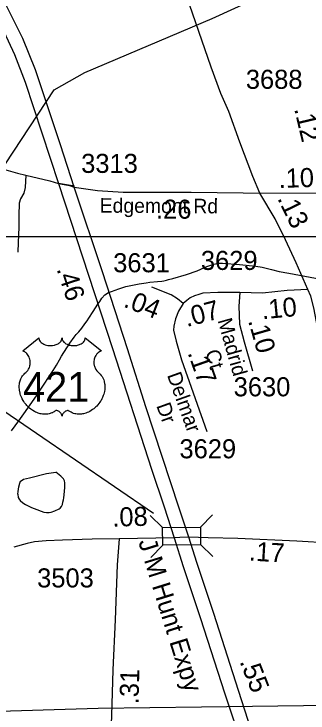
# Model space of a CAD drawing. Extents: x 1662474 to 1856135, y 779280 to 917889.
# Drawn here: x 1773941 to 1775870, y 823464 to 828048 of the extents above; entities that cross this region are included whole.
import ezdxf

# ---------------------------------------------------------------- set-up
doc = ezdxf.new("R2010")
doc.units = 0
for name, color, linetype in [('Exist Hydrographic Misc Water Feature', 7, 'Continuous'), ('Exist Hydrographic Pond Under 1500 Sq Ft', 7, 'Continuous'), ('Exist Road Non-System Type 51', 7, 'Continuous'), ('Exist Road Primary US Divided Attributed', 7, 'Continuous'), ('Exist Road Primary US Label', 7, 'Continuous'), ('Exist Road Primary US Mileage Hundredths English Label', 7, 'Continuous'), ('Exist Road Primary US Service Attributed', 7, 'Continuous'), ('Exist Road Primary US Shield CELL', 7, 'Continuous'), ('Exist Road Primary US Shield Number Label', 7, 'Continuous'), ('Exist Road Secondary Mileage Hundredths English Label', 7, 'Continuous'), ('Exist Road Secondary Mileage Tenths English Label', 7, 'Continuous'), ('Exist Road Secondary Structure Standard Bridge CELL', 7, 'Continuous'), ('Exist Road Secondary Structure Standard Bridge Number Label', 7, 'Continuous'), ('Exist Road Secondary Type 51 Attributed', 7, 'Continuous'), ('Exist Road Secondary Type 51 Label', 7, 'Continuous'), ('Exist Road Secondary Type 51 Number Label', 7, 'Continuous'), ('Exist Utilities Electrical Transmission Line', 7, 'Continuous'), ('Map Preparation Inset Cut Line', 7, 'Continuous')]:
    doc.layers.add(name, color=color, linetype=linetype)

msp = doc.modelspace()

# ---------------------------------------------------------------- linework, layer by layer
at = {"layer": 'Exist Hydrographic Misc Water Feature'}
for points in [[(1771434.3, 825072.1), (1771769.3, 825327.8), (1772048.2, 825840.7), (1772207.3, 825932.7), (1772467.3, 826012.7), (1772576.2, 826128.6), (1772669.3, 826294.2), (1772812.2, 826435.7), (1773055.2, 826601.3), (1773214.3, 826650.7), (1773614.2, 826655.6), (1774205.2, 827549.5), (1774406.3, 827663.6), (1775242.3, 828017.4), (1776187.2, 828451.1), (1776404.3, 828482.7), (1776662.3, 828444.7), (1776871.2, 828469.9), (1777272.3, 828616)], [(1773924.4, 825313.9), (1773973, 825379.5), (1774005.4, 825425.3), (1774088.5, 825544.7), (1774108.6, 825574.5), (1774197.8, 825709.8), (1774220.1, 825745.6), (1774240.2, 825779.5), (1774252.5, 825803.4), (1774307.3, 825889), (1774335.6, 825928.8), (1774349.7, 825946.7), (1774365.9, 825964.5), (1774386, 825988.3), (1774406.3, 826016.2), (1774420.5, 826036.1), (1774432.6, 826054), (1774461.1, 826097.8), (1774491.4, 826145.5), (1774503.5, 826163.5), (1774517.9, 826183.3), (1774538, 826205.1), (1774561.9, 826221), (1774580, 826228.8), (1774628.2, 826246.5), (1774654.2, 826254.2), (1774674.3, 826260), (1774740.5, 826273.5), (1774762.5, 826277.3), (1774808.6, 826284.9), (1774832.6, 826288.8), (1774882.6, 826294.4), (1774910.7, 826296.1), (1774924.7, 826298), (1774940.9, 826301.9), (1774954.8, 826305.8), (1774982.9, 826313.6), (1775073.1, 826338.8), (1775143.5, 826364.3), (1775191.5, 826385.8), (1775207.4, 826391.7), (1775251.7, 826407.3), (1775281.9, 826413.2), (1775309.8, 826412.9), (1775419.9, 826406), (1775527.7, 826395.1), (1775569.6, 826386.7), (1775631.5, 826372.3), (1775681.3, 826359.8), (1775745.5, 826347.3), (1776059.3, 826289.3)]]:
    msp.add_lwpolyline(points, dxfattribs=at)
at = {"layer": 'Exist Hydrographic Pond Under 1500 Sq Ft'}
for points in [[(1773966.8, 824899.5), (1773968.9, 824917.5), (1773973.2, 824947.5), (1773979.5, 824971.4), (1773983.6, 824983.4), (1773987.5, 824987.3), (1774003.5, 824997.2), (1774041.7, 825006.9), (1774154, 825034), (1774216.2, 825043.5)], [(1773966.8, 824899.5), (1773968.7, 824877.5), (1773974.6, 824867.4), (1773982.4, 824857.3), (1773998.4, 824843.2), (1774016.4, 824831.1), (1774056.2, 824812.7), (1774074.1, 824804.6), (1774136, 824780.1), (1774154, 824779.9), (1774171.9, 824779.8), (1774184, 824781.7), (1774210, 824789.5), (1774238.1, 824803.3), (1774244.3, 824807.2), (1774252.3, 824817.2), (1774258.4, 824831.1), (1774262.5, 824847.1), (1774266.6, 824863), (1774268.7, 824875), (1774273.2, 824917), (1774275.4, 824945), (1774275.4, 824954.9), (1774273.6, 824973), (1774271.5, 824987), (1774265.8, 824999.1), (1774259.8, 825007.2), (1774247.9, 825017.2), (1774216.2, 825043.5)]]:
    msp.add_lwpolyline(points, dxfattribs=at)
at = {"layer": 'Exist Road Non-System Type 51'}
msp.add_line((1774233.4, 826938.5), (1774339, 826920.9), dxfattribs=at)
at = {"layer": 'Exist Road Primary US Divided Attributed'}
for points in [[(1774336.5, 826912.6), (1774246.5, 827190), (1774083.1, 827680.6), (1773998.3, 827887.2), (1773889.1, 828104.8), (1773797.6, 828258.3), (1773751.9, 828332), (1773631.3, 828498.8), (1773498.8, 828652.2), (1773247.3, 828914.9), (1773121.1, 829042.5), (1772940.4, 829226.9), (1772536.1, 829626.8), (1772387.8, 829783.9), (1772303, 829874.6), (1772255.8, 829935.9)], [(1772208, 829864.7), (1772236.6, 829813.4), (1772322.9, 829718.2), (1772481.5, 829555.9), (1772768.5, 829263.8), (1773206, 828827.1), (1773317.4, 828713.4), (1773461.2, 828555.6), (1773563, 828435.3), (1773706.9, 828234.7), (1773830.8, 828021.5), (1773943.8, 827782.4), (1774013.8, 827599.5), (1774232.5, 826936.2)], [(1774232.5, 826936.2), (1774587.4, 825854.7), (1774843.4, 825063.9), (1774925.4, 824817), (1774991.1, 824612)], [(1775087.4, 824616.3), (1775021.7, 824814.8), (1774806.5, 825471.8), (1774684.7, 825852.5), (1774521, 826357.9), (1774336.5, 826912.6)], [(1774991.1, 824612), (1775050.2, 824425.9), (1775165.1, 824083.8), (1775322.2, 823597.3), (1775442.4, 823237.2), (1775634.8, 822648.6), (1775724.6, 822362.3), (1775847, 821991.2), (1775956.6, 821662.2), (1776008.6, 821497.7)], [(1776313.4, 821053.2), (1776155.1, 821384.8), (1776110.8, 821496.9), (1776091.6, 821551.5), (1776057.7, 821640), (1776002.3, 821803.1), (1775958.4, 821944.7), (1775788, 822470), (1775683.6, 822777), (1775414.4, 823612), (1775252.6, 824115.9), (1775140.6, 824450), (1775087.4, 824616.3)]]:
    msp.add_lwpolyline(points, dxfattribs=at)
at = {"layer": 'Exist Road Primary US Service Attributed'}
msp.add_lwpolyline([(1774018.7, 826991.1), (1774013.5, 826910), (1774006.1, 826873.8), (1773984, 826835.4), (1773975.1, 826806.7), (1773973.7, 826725.5), (1773973.7, 826648.8), (1773967.4, 826549.9), (1773967, 826485)], dxfattribs=at)
at = {"layer": 'Exist Road Primary US Shield CELL'}
msp.add_lwpolyline([(1774104.3, 825923.7), (1774104.6, 825919.3), (1774105.7, 825914), (1774106.5, 825911.3), (1774108.9, 825906.2), (1774112.9, 825900.1), (1774118.6, 825894.1), (1774124.9, 825888.9), (1774129.2, 825886.2), (1774136.4, 825882.3), (1774144.6, 825878.8), (1774153.8, 825876.2), (1774163.1, 825874.3), (1774173.4, 825873.2), (1774183.5, 825873), (1774194.4, 825873.8), (1774206.5, 825876.1), (1774212, 825877.6), (1774218.3, 825879.7), (1774224, 825882.1), (1774230.4, 825885.5), (1774235.5, 825888.7), (1774239.4, 825891.6), (1774245.1, 825897), (1774249.6, 825902.6), (1774251.5, 825905.8), (1774253.1, 825908.8), (1774255.3, 825915.2), (1774255.9, 825918), (1774256.4, 825923.9), (1774256.8, 825918.9), (1774257.3, 825915.9), (1774258.1, 825912.9), (1774259.3, 825909.7), (1774261.6, 825905.1), (1774264.1, 825901.4), (1774268.8, 825895.8), (1774271.8, 825893), (1774274.5, 825890.8), (1774281.7, 825885.9), (1774290.2, 825881.6), (1774294.3, 825879.8), (1774298.6, 825878.3), (1774304, 825876.6), (1774309.5, 825875.3), (1774315.1, 825874.4), (1774320.7, 825873.5), (1774326.5, 825873.1), (1774331.2, 825873), (1774337, 825873), (1774342.3, 825873.4), (1774347.8, 825874), (1774353.8, 825875), (1774358.6, 825876.1), (1774365, 825877.8), (1774370.8, 825879.8), (1774375.9, 825882), (1774382.5, 825885.5), (1774387.8, 825888.8), (1774391.7, 825891.9), (1774396.4, 825896.2), (1774400.8, 825901.3), (1774403.3, 825905), (1774405.1, 825908.8), (1774406.8, 825912.9), (1774407.9, 825917.1), (1774408.4, 825920.8), (1774408.5, 825924), (1774514.8, 825839.3), (1774512.3, 825838.4), (1774506.5, 825835.5), (1774501.9, 825832.8), (1774494.6, 825827.7), (1774491.4, 825824.9), (1774488.3, 825821.9), (1774485.4, 825818.8), (1774482.9, 825815.8), (1774479.8, 825811.6), (1774477, 825807.3), (1774474.3, 825802.6), (1774472.4, 825798.5), (1774469.1, 825790), (1774467.5, 825784.6), (1774466.5, 825780), (1774465.3, 825770.5), (1774465, 825766), (1774465, 825761.5), (1774465.2, 825756.8), (1774465.7, 825752.3), (1774466.5, 825747.6), (1774467.2, 825743.4), (1774468.5, 825738.3), (1774470.4, 825732.4), (1774472.7, 825726.7), (1774477.6, 825717.5), (1774483.9, 825708.1), (1774488.3, 825702.8), (1774492.7, 825698.3), (1774499.3, 825692.7), (1774502.8, 825689.6), (1774506.9, 825685.5), (1774513.5, 825677.8), (1774516.2, 825674.2), (1774519, 825670.1), (1774521.5, 825665.9), (1774524, 825661.3), (1774526, 825657.4), (1774529.7, 825648.3), (1774532.5, 825639.4), (1774533.7, 825634.8), (1774535.7, 825624.4), (1774536.5, 825619.2), (1774537.3, 825609), (1774537.3, 825596.7), (1774536.4, 825585), (1774534.2, 825571.4), (1774532.3, 825563.3), (1774529.5, 825553.8), (1774526.8, 825545.5), (1774522, 825533.4), (1774517.7, 825524.6), (1774512.1, 825514.3), (1774508.3, 825508.1), (1774503.8, 825501.5), (1774498.2, 825493.8), (1774491.7, 825485.6), (1774483.9, 825477), (1774477.5, 825470.7), (1774469.2, 825463.3), (1774464.2, 825459.1), (1774457.1, 825453.7), (1774447.3, 825447.2), (1774437.6, 825441.6), (1774429.4, 825437.4), (1774422.1, 825434.3), (1774412.7, 825430.7), (1774397, 825426.3), (1774391.3, 825425.2), (1774384.5, 825424.2), (1774378.2, 825423.5), (1774372, 825423.1), (1774363.7, 825423.1), (1774355.5, 825423.8), (1774347.7, 825424.9), (1774339.6, 825426.6), (1774331.1, 825429.1), (1774323.5, 825432.1), (1774315.7, 825436), (1774302.5, 825444.2), (1774298.7, 825446.3), (1774296.6, 825446.8), (1774291.5, 825447.1), (1774286.7, 825446.1), (1774281.8, 825444.1), (1774278.9, 825442.6), (1774275, 825440), (1774272, 825437.6), (1774268.3, 825434.1), (1774265.8, 825431.2), (1774263.9, 825429), (1774260.2, 825423.1), (1774258.9, 825420.4), (1774257.5, 825416.8), (1774256.3, 825411.5), (1774254.6, 825418.2), (1774252.7, 825422.6), (1774250.4, 825426.3), (1774248, 825429.7), (1774244.3, 825433.9), (1774241, 825437.1), (1774237, 825440.4), (1774232.7, 825443), (1774229.3, 825444.7), (1774226.2, 825445.9), (1774222.3, 825446.9), (1774219.2, 825447.1), (1774216.6, 825447.1), (1774213.1, 825446.3), (1774208.3, 825442.8), (1774203.7, 825439.7), (1774198.8, 825436.6), (1774192.9, 825433.4), (1774188.5, 825431.4), (1774183.4, 825429.4), (1774177.4, 825427.4), (1774170.8, 825425.7), (1774164.1, 825424.4), (1774158.2, 825423.5), (1774151.9, 825422.9), (1774146.2, 825422.7), (1774140.2, 825422.8), (1774134.6, 825423.2), (1774128.2, 825423.8), (1774120.1, 825425), (1774113.5, 825426.5), (1774106.4, 825428.4), (1774099.2, 825430.6), (1774091.5, 825433.6), (1774081.8, 825437.8), (1774075.1, 825441.2), (1774064.5, 825447.3), (1774052.1, 825455.9), (1774042.7, 825463.5), (1774035.8, 825469.7), (1774025.7, 825480), (1774019.8, 825486.8), (1774010.5, 825498.8), (1774004.5, 825507.5), (1774000.6, 825514), (1773995, 825524.3), (1773991.9, 825530.7), (1773987.9, 825540.1), (1773984.7, 825548.7), (1773982.1, 825556.9), (1773980.7, 825562.1), (1773978.7, 825571.2), (1773977.4, 825577.7), (1773976.2, 825586.5), (1773975.6, 825595.9), (1773975.4, 825604.5), (1773975.7, 825611.7), (1773976.5, 825620), (1773977.9, 825628.9), (1773979.6, 825636.5), (1773981.1, 825641.9), (1773983.4, 825648.6), (1773986.4, 825655.9), (1773989.9, 825663), (1773993.2, 825668.8), (1773997.5, 825675.1), (1774001.6, 825680.4), (1774007, 825686.3), (1774012.7, 825691.7), (1774017.9, 825695.9), (1774024, 825702), (1774027.2, 825705.6), (1774031.1, 825710.7), (1774034.1, 825715.4), (1774036.6, 825719.6), (1774039.8, 825725.8), (1774041.8, 825730.5), (1774044.2, 825737.6), (1774045.4, 825742.7), (1774046.7, 825749.1), (1774047.5, 825755.2), (1774047.8, 825762.8), (1774047.6, 825769.1), (1774046.8, 825776.5), (1774045.4, 825783.5), (1774043.8, 825789.6), (1774041.1, 825796.7), (1774038.7, 825801.8), (1774034.6, 825808.8), (1774030.1, 825815.3), (1774025.4, 825820.5), (1774020.7, 825825.2), (1774016.2, 825828.8), (1774011.9, 825831.8), (1774006.5, 825835.1), (1774001.3, 825837.7), (1773998, 825839)], close=True, dxfattribs=at)
at = {"layer": 'Exist Road Secondary Structure Standard Bridge CELL'}
for p, q in [((1775163.8, 824681.8), (1775243, 824762.7)), ((1774835.1, 824758.9), (1774915.9, 824679.8)), ((1774838, 824483.1), (1774917.1, 824564)), ((1775165, 824568.7), (1775245.9, 824489.5))]:
    msp.add_line(p, q, dxfattribs=at)
msp.add_lwpolyline([(1774915.9, 824679.8), (1775163.8, 824682.4), (1775165, 824566.6), (1774917.1, 824564)], close=True, dxfattribs=at)
at = {"layer": 'Exist Road Secondary Structure Standard Bridge Number Label'}
msp.add_line((1774857, 824773.4), (1773350.1, 825801.1), dxfattribs=at)
at = {"layer": 'Exist Road Secondary Type 51 Attributed'}
for points in [[(1775555, 826873.7), (1775508.5, 826982.5), (1775422.1, 827208), (1775350.8, 827409.2), (1775298.9, 827526), (1775235.3, 827698.5), (1775073.1, 828167.8)], [(1770488.6, 827168.9), (1770639.8, 827164.5), (1770831.3, 827155.6), (1771086.2, 827142.3), (1771408.9, 827130.5), (1771716.2, 827123.9), (1772095.8, 827114.3), (1772586.4, 827109.7), (1772906.5, 827092.9), (1773313, 827073), (1773599.3, 827059), (1773726.9, 827048.7), (1773872.2, 827030.4), (1773963.3, 827003.7), (1774018.7, 826991.1)], [(1774018.7, 826991.1), (1774176.8, 826952.7), (1774232.5, 826936.2)], [(1774232.5, 826936.2), (1774304.7, 826923.8), (1774336.5, 826912.6)], [(1774336.5, 826912.6), (1774488.6, 826889.2), (1774656.9, 826879.6), (1775103.5, 826879.6), (1775444.6, 826875.6), (1775555, 826873.7)], [(1775555, 826873.7), (1775970.8, 826875.4), (1776090.2, 826860)], [(1775869.8, 826241.1), (1775791.5, 826416.3), (1775722, 826567.4), (1775655.2, 826703.8), (1775555, 826873.7)], [(1775051.1, 826148.4), (1775014.5, 826179), (1774972.4, 826207.1), (1774846.1, 826256.2)], [(1775869.8, 826241.1), (1775732.9, 826233.8), (1775571.2, 826218.1), (1775422.6, 826220.7)], [(1775938.7, 825851.1), (1775939.2, 825894.3), (1775932.4, 825994.6), (1775908, 826121.7), (1775889.6, 826196.8), (1775869.8, 826241.1)], [(1775422.6, 826220.7), (1775278.2, 826222.4), (1775180.6, 826216), (1775153.8, 826209), (1775126.4, 826200.1), (1775097.1, 826185.4), (1775074.7, 826169.5), (1775051.1, 826148.4)], [(1775422.6, 826220.7), (1775417.2, 826131.2), (1775421, 826013.9), (1775451.2, 825897.5), (1775506, 825707.2)], [(1775051.1, 826148.4), (1775020.2, 826098), (1775000.4, 826047.7), (1774989.6, 826001.7), (1774988, 825974.3), (1775004.6, 825902.9), (1775040.3, 825780.5), (1775206.1, 825311.1)], [(1774630.3, 824606.9), (1774453, 824603.2), (1774259, 824598.1), (1774151.7, 824593), (1774076.2, 824586.4), (1774026.6, 824574.8), (1773939.8, 824550.7)], [(1774630.3, 824606.9), (1774617.3, 824436.3), (1774604.4, 824074.3), (1774589.8, 823746.7), (1774581.2, 823446.9), (1774558.1, 822915)], [(1774991.1, 824612), (1774630.3, 824606.9)], [(1775087.4, 824616.3), (1775029.7, 824614.2), (1774991.1, 824612)], [(1776017.1, 824578.4), (1775797.7, 824591.7), (1775410.2, 824608.3), (1775214.3, 824612), (1775087.4, 824616.3)]]:
    msp.add_lwpolyline(points, dxfattribs=at)
at = {"layer": 'Exist Utilities Electrical Transmission Line'}
msp.add_lwpolyline([(1785540.2, 826481.7), (1784941.5, 826271), (1783848.7, 825938.5), (1782808.5, 825599), (1781814, 825258.8), (1780966.2, 824972.3), (1779898, 824638.8), (1779256.3, 824429), (1778616.1, 824226.9), (1778259.3, 824130.1), (1777840.4, 823981.4), (1777157, 823735.4), (1776714.1, 823568.2), (1776593.9, 823534.8), (1776008, 823514.3), (1775172.1, 823503.4), (1774494.2, 823493.6), (1773698.4, 823470.5), (1772902.4, 823467.3), (1772022.8, 823486.6), (1771247.2, 823515.2), (1770563.3, 823555.4)], dxfattribs=at)
at = {"layer": 'Map Preparation Inset Cut Line'}
for points in [[(1731035.7, 826588.1), (1793585.1, 826588.1), (1793585.1, 870408.9), (1731035.7, 870408.9)], [(1793585.1, 782767.4), (1731035.7, 782767.4), (1731035.7, 826588.1), (1793585.1, 826588.1)]]:
    msp.add_lwpolyline(points, close=True, dxfattribs=at)

# ---------------------------------------------------------------- texts
at = {"layer": 'Exist Road Primary US Label'}
msp.add_text('J M Hunt Expy', height=120, rotation=287.2714, dxfattribs=at).set_placement((1774755.5, 824587.9))
at = {"layer": 'Exist Road Primary US Mileage Hundredths English Label'}
for s, rotation, p in [('.46', 288.1649, (1774219.2, 826375.5)), ('.55', 291.4062, (1775420, 823802))]:
    msp.add_text(s, height=125, rotation=rotation, dxfattribs=at).set_placement(p)
at = {"layer": 'Exist Road Primary US Shield Number Label'}
msp.add_text('421', height=195, dxfattribs=at).set_placement((1774000.4, 825504.9))
at = {"layer": 'Exist Road Secondary Mileage Hundredths English Label'}
for s, rotation, p in [('.04', 338.7495, (1774653.7, 826129.9)), ('.07', 14.6764, (1775074.2, 825994.3)), ('.10', 286.056, (1775476.4, 826036.1)), ('.17', 289.4559, (1775079, 825826.1))]:
    msp.add_text(s, height=125, rotation=rotation, dxfattribs=at).set_placement(p)
at = {"layer": 'Exist Road Secondary Mileage Tenths English Label'}
for s, rotation, p in [('.12', 283.3735, (1775778.7, 827425.5)), ('.10', 1.8467, (1775679, 826906.6)), ('.13', 296.09, (1775666.9, 826838.2)), ('.10', 5.5251, (1775570.7, 826045.5)), ('.08', 1.5067, (1774587.6, 824686)), ('.17', 356.5952, (1775480.6, 824464.2)), ('.31', 88.3383, (1774757.6, 823520.4))]:
    msp.add_text(s, height=125, rotation=rotation, dxfattribs=at).set_placement(p)
msp.add_text('.26', height=125, dxfattribs=at).set_placement((1774873, 826705.2))
at = {"layer": 'Exist Road Secondary Type 51 Label'}
for s, rotation, p in [('Edgemont Rd', 359.6318, (1774503.2, 826745.1)), ('Madrid', 285.7493, (1775276.3, 826038.9)), (' Ct', 285.7493, (1775185.9, 825866.9)), ('Delmar', 289.705, (1774944.1, 825680.2)), (' Dr', 289.705, (1774861.9, 825513))]:
    msp.add_text(s, height=95, rotation=rotation, dxfattribs=at).set_placement(p)
at = {"layer": 'Exist Road Secondary Type 51 Number Label'}
for s, p in [('3688', (1775462.3, 827556.8)), ('3313', (1774381.8, 827005.6)), ('3631', (1774591.9, 826354.1)), ('3629', (1775167.4, 826369.3)), ('3630', (1775382.5, 825540.7)), ('3629', (1775026.8, 825134.3)), ('3503', (1774092.8, 824287.5))]:
    msp.add_text(s, height=125, dxfattribs=at).set_placement(p)

doc.saveas('drawing.dxf')
